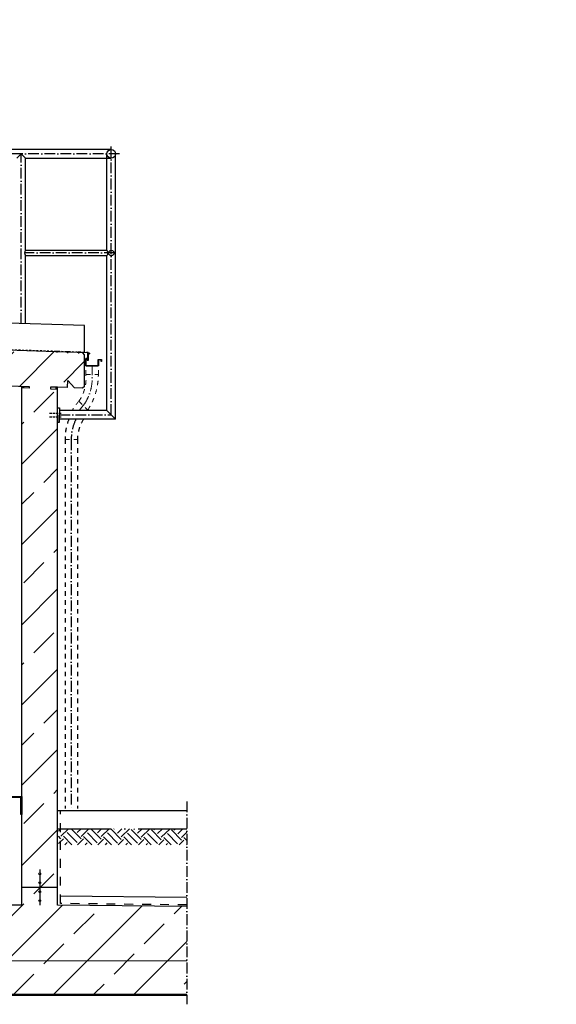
# Model space of a CAD drawing. Header units: millimetres. Extents: x 4747 to 1198744, y 17680 to 73179.
# Tile 305 of 377: x 108955 to 111956, y 50860 to 56368. Entities that reach past the tile are written whole.
import ezdxf

# ---------------------------------------------------------------- set-up
doc = ezdxf.new("R2010")
doc.units = ezdxf.units.MM
doc.linetypes.add('ACAD_ISO10W100', pattern=[18, 12, -3, 0, -3])
doc.linetypes.add('JIS_02_1.0', pattern=[2, 1, -1])
doc.layers.add('Beschriftung', color=7, linetype='Continuous', lineweight=9)
doc.layers.add('Verz. Bandstahl 30x3_5mm im Beton', color=5, linetype='GRENZE1', lineweight=18)
doc.styles.add('LBB3.5M1000', font='isocp.shx', dxfattribs={"height": 3.5})
doc.linetypes.add('GRENZE1', pattern='A,6.35,-2.54,[133,ltypeshp.shx,S=2.54,R=0,X=-2.54,Y=0],-2.54,25.4', length=36.83)
pattern_1 = [(45, (240749.15, 89465.16), (-224.5064, 224.5064), []), (45, (240973.66, 89465.16), (-224.5064, 224.5064), [158.75, -79.375])]

msp = doc.modelspace()

# ---------------------------------------------------------------- hatches: boundary and pattern name
h = msp.add_hatch()
h.set_pattern_fill('ANSI33', color=256, scale=50, style=0)
h.set_pattern_definition([(45, (106564.04, 48335.6), (-224.506, 224.506), []), (45, (106788.54, 48335.6), (-224.506, 224.506), [158.75, -79.375])])
h.paths.add_polyline_path([(104819.58706, 54462.09841), (104819.58706, 54791.95736), (104829.58253, 54801.95283), (105009.39538, 54796.15184), (105019.58706, 54785.96016), (105019.58706, 54655.745), (105029.92042, 54645.41163), (106907.11185, 54584.85099), (106907.11185, 54710.98465), (106927.11185, 54730.98465), (107047.11185, 54730.98465), (107067.11185, 54710.98465), (107067.11185, 54379.58512), (105127.4551, 54442.16099), (105127.13265, 54432.16619), (105167.11185, 54430.8764), (105167.11185, 51415.38512), (108967.11185, 51415.38512), (108967.11185, 54308.28344), (109007.09219, 54306.99362), (109007.41463, 54316.98842), (108067.11185, 54347.32382), (108067.11185, 54710.98465), (108087.11185, 54730.98465), (108207.11185, 54730.98465), (108227.11185, 54710.98465), (108227.11185, 54542.26606), (109307.67874, 54504.40712), (109317.3511, 54494.08988), (109317.3511, 54316.99467), (109307.03385, 54307.32231), (109262.05725, 54308.77332), (109223.36783, 54350.0423), (109222.07805, 54310.0631), (109127.4551, 54313.11576), (109127.13265, 54303.12096), (109167.11185, 54301.83118), (109167.11185, 51415.38512), (109889.84974, 51407.24924), (109889.84974, 50915.38512), (104096.77694, 50915.38512), (104096.77694, 51405.58773), (104967.11185, 51415.38512), (104967.11185, 54437.32867), (105006.76861, 54436.04929), (105007.09105, 54446.04409), (104914.21521, 54449.04038), (104915.50499, 54489.01958), (104874.23601, 54450.33016), (104829.25941, 54451.78117)])
h = msp.add_hatch(color=256)
h.dxf.hatch_style = 1
h.paths.add_polyline_path([(108977.4291, 54317.95579), (108967.11185, 54318.28864), (108967.11185, 54308.28344), (108977.10665, 54307.96099)])
h = msp.add_hatch(color=256)
h.dxf.hatch_style = 1
h.paths.add_polyline_path([(109167.11185, 54311.83638), (109157.11705, 54312.15883), (109156.79461, 54302.16403), (109167.11185, 54301.83118)])
h = msp.add_hatch()
h.set_pattern_fill('EARTH', color=253, scale=12.5, angle=44.35504661, style=0)
h.set_pattern_definition([(44.35505, (146865.1, 48233.28), (1.26356, 112.24609), [79.375, -79.375]), (44.35505, (146844.294, 48254.565), (1.26356, 112.24609), [79.375, -79.375]), (44.35505, (146823.485, 48275.85), (1.26356, 112.24609), [79.375, -79.375]), (134.35505, (146823.64, 48289.88), (-112.24609, 1.26356), [79.375, -79.375]), (134.35505, (146844.93, 48310.69), (-112.24609, 1.26356), [79.375, -79.375]), (134.35505, (146866.21, 48331.5), (-112.24609, 1.26356), [79.375, -79.375])])
h.paths.add_polyline_path([(109889.84974, 51842.05174), (109889.84974, 51752.45834), (109172.52704, 51752.45834), (109172.52704, 51842.05174)])
h = msp.add_hatch()
h.set_pattern_fill('ANSI33', color=256, scale=50, style=0)
h.set_pattern_definition(pattern_1)
h.paths.add_polyline_path([(109072.11185, 51590.55806, -1), (109062.11185, 51590.55806, -1)], flags=17)
h = msp.add_hatch()
h.set_pattern_fill('ANSI33', color=256, scale=50, style=0)
h.set_pattern_definition([(45, (240749.15, 89515.16), (-224.5064, 224.5064), []), (45, (240973.66, 89515.16), (-224.5064, 224.5064), [158.75, -79.375])])
h.paths.add_polyline_path([(109072.11185, 51590.55806, -1), (109062.11185, 51590.55806, -1)], flags=17)
h = msp.add_hatch()
h.set_pattern_fill('ANSI33', color=256, scale=50, style=0)
h.set_pattern_definition(pattern_1)
h.paths.add_polyline_path([(109072.11185, 51540.55806, -1), (109062.11185, 51540.55806, -1)], flags=17)
h = msp.add_hatch()
h.set_pattern_fill('ANSI33', color=256, scale=50, style=0)
h.set_pattern_definition([(45, (240749.15, 89414.82), (-224.5064, 224.5064), []), (45, (240973.66, 89414.82), (-224.5064, 224.5064), [158.75, -79.375])])
h.paths.add_polyline_path([(109072.11185, 51490.21219, -1), (109062.11185, 51490.21219, -1)], flags=17)
h = msp.add_hatch()
h.set_pattern_fill('ANSI33', color=256, scale=50, style=0)
h.set_pattern_definition([(45, (240749.15, 89364.82), (-224.5064, 224.5064), []), (45, (240973.66, 89364.82), (-224.5064, 224.5064), [158.75, -79.375])])
h.paths.add_polyline_path([(109072.11185, 51440.21219, -1), (109062.11185, 51440.21219, -1)], flags=17)

# ---------------------------------------------------------------- linework, layer by layer
for p, q in [((109467.3511, 55642.1855), (108574.16185, 55642.1855)), ((108962.85262, 55618.0355), (108938.70262, 55593.8855)), ((108987.00262, 55593.8855), (108962.85262, 55618.0355)), ((108987.00262, 55593.8855), (109467.3511, 55593.8855)), ((108987.00262, 55077.9855), (108987.00262, 55593.8855)), ((109443.2011, 55077.9855), (109443.2011, 55618.0355)), ((109491.5011, 54133.31678), (109491.5011, 55618.0355)), ((108987.00262, 55077.9855), (109443.2011, 55077.9855)), ((108987.00262, 55048.0855), (109443.2011, 55048.0855)), ((108987.00262, 54667.82903), (108987.00262, 55048.0855)), ((109443.2011, 54181.61678), (109443.2011, 55048.0855)), ((109317.3511, 54657.17156), (108574.16185, 54681.14781)), ((109317.3511, 54510.09508), (109317.3511, 54657.17156)), ((108227.11185, 54542.26606), (109213.48276, 54510.44445)), ((109163.67147, 54509.04986), (109163.7682, 54512.0483)), ((109165.05775, 54505.50066), (109165.38036, 54515.50077)), ((109166.66991, 54508.95313), (109166.76664, 54511.95157)), ((109222.99063, 54507.13615), (109223.08736, 54510.13459)), ((109224.37691, 54503.58695), (109224.69952, 54513.58706)), ((109225.98907, 54507.03942), (109226.0858, 54510.03786)), ((109284.4927, 54505.15201), (109284.58943, 54508.15045)), ((109285.87898, 54501.60281), (109286.2016, 54511.60292)), ((109287.49114, 54505.05528), (109287.58787, 54508.05372)), ((109317.3511, 54494.08988), (109307.67874, 54504.40712)), ((109317.3511, 54316.99467), (109317.3511, 54494.08988)), ((105127.4551, 54442.16099), (109007.41463, 54316.98842)), ((108967.11185, 51415.38512), (108967.11185, 54318.28864)), ((109007.09105, 54306.99366), (108967.11185, 54308.28344)), ((108977.4291, 54317.95579), (108977.10665, 54307.96099)), ((109007.41463, 54316.98842), (109007.09219, 54306.99362)), ((109127.4551, 54313.11576), (109127.13265, 54303.12096)), ((109167.11185, 54311.83638), (109127.4551, 54313.11576)), ((109157.11705, 54312.15883), (109156.79461, 54302.16403)), ((109167.11185, 51415.38512), (109167.11185, 54311.83638)), ((109222.07805, 54310.0631), (109167.11185, 54311.83638)), ((109222.07805, 54310.0631), (109223.36783, 54350.0423)), ((109223.36783, 54350.0423), (109262.05725, 54308.77332)), ((109307.03385, 54307.32231), (109262.05725, 54308.77332)), ((109317.3511, 54316.99467), (109307.03385, 54307.32231)), ((109127.13265, 54303.12096), (109167.11185, 54301.83118)), ((109443.2011, 54181.61678), (109177.11185, 54181.61678)), ((109443.2011, 54181.61678), (109491.5011, 54133.31678)), ((109491.5011, 54133.31678), (109177.11185, 54133.31678)), ((109167.11185, 51944.38512), (109889.84974, 51944.38512)), ((109067.11185, 51615.38512), (109067.11185, 51595.55806)), ((109067.11185, 51585.55806), (109067.11185, 51545.55806)), ((108967.11185, 51515.38512), (109167.11185, 51515.38512)), ((109067.11185, 51535.55806), (109067.11185, 51495.21219)), ((109067.11185, 51485.21219), (109067.11185, 51445.21219)), ((109889.84974, 51457.25241), (109183.22409, 51465.20692)), ((108967.11185, 51415.38512), (107067.11185, 51415.38512)), ((109067.11185, 51435.21219), (109067.11185, 51415.38512)), ((109889.84974, 51407.24924), (109167.11185, 51415.38512)), ((109889.84974, 50915.38512), (104096.77694, 50915.38512)), ((109889.84974, 50910.38512), (104096.77694, 50910.38512))]:
    msp.add_line(p, q)
at = {"linetype": 'ACAD_ISO10W100', "ltscale": 5}
for p, q in [((109467.3511, 54157.46678), (109467.3511, 55669.10042)), ((109513.41625, 55618.0355), (106477.10126, 55618.0355)), ((108962.85262, 54668.60814), (108962.85262, 55618.0355)), ((109487.21265, 55063.0355), (108981.8189, 55063.0355)), ((109177.11185, 54157.46678), (109467.3511, 54157.46678)), ((109889.84974, 51994.38512), (109889.84974, 50860.38512))]:
    msp.add_line(p, q, dxfattribs=at)
at = {"linetype": 'JIS_02_1.0', "ltscale": 10}
for p in [(108229.11185, 54544.20258), (109349.6804, 54497.46028)]:
    msp.add_line(p, (109339.44145, 54508.38189), dxfattribs=at)
at = {"color": 254, "linetype": 'JIS_02_1.0', "lineweight": 9, "ltscale": 25}
for p, q in [((109325.13552, 54383.00726), (109324.90754, 54430.79724)), ((109394.90754, 54383.00726), (109394.90754, 54430.79724)), ((109325.13552, 54383.00726), (109394.90754, 54383.00726)), ((109286.16568, 54233.97917), (109335.50195, 54184.6429))]:
    msp.add_line(p, q, dxfattribs=at)
at = {"color": 253, "linetype": 'ACAD_ISO10W100', "lineweight": 9, "ltscale": 5}
for p, q in [((109359.90754, 54380.79724), (109359.90754, 54430.79724)), ((109310.75321, 54209.39163), (109288.29767, 54181.61678)), ((109310.75321, 54209.39163), (109288.29767, 54181.61678))]:
    msp.add_line(p, q, dxfattribs=at)
at = {"color": 253, "linetype": 'ACAD_ISO10W100'}
for p, q in [((109122.42962, 54167.46678), (109187.61366, 54167.46678)), ((109122.42962, 54147.46678), (109187.61366, 54147.46678))]:
    msp.add_line(p, q, dxfattribs=at)
at = {"color": 254, "linetype": 'JIS_02_1.0', "ltscale": 25}
for p, q in [((109208.50779, 54020.61503), (109208.50779, 51955.99297)), ((109278.27981, 54020.61503), (109278.27981, 51955.99297))]:
    msp.add_line(p, q, dxfattribs=at)
at = {"color": 253, "linetype": 'ACAD_ISO10W100', "ltscale": 5}
msp.add_line((109243.27981, 54020.61503), (109243.27981, 51955.99297), dxfattribs=at)
at = {"linetype": 'JIS_02_1.0', "ltscale": 50}
for p, q in [((109183.22409, 51424.09299), (109183.22409, 51944.38512)), ((109889.84974, 51416.13401), (109183.22409, 51424.09299))]:
    msp.add_line(p, q, dxfattribs=at)
at = {"color": 253, "linetype": 'ACAD_ISO10W100', "ltscale": 25}
msp.add_line((109167.11185, 51842.05174), (109889.84974, 51842.05174), dxfattribs=at)
for points in [[(109336.00224, 54464.47479), (109336.00224, 54503.62969), (109154.44612, 54509.48692), (109154.54286, 54512.48536), (109338.58238, 54506.54801), (109338.58238, 54461.77479), (109332.93267, 54461.79554), (109328.29558, 54470.47479), (109330.99558, 54470.47479), (109334.49558, 54464.47479), (109336.00458, 54464.47479)], [(109167.11185, 54157.46678), (109167.11185, 54197.46678), (109177.11185, 54197.46678), (109177.11185, 54157.46678)], [(109167.11185, 54157.46678), (109167.11185, 54117.46678), (109177.11185, 54117.46678), (109177.11185, 54157.46678)], [(108962.11185, 52022.4221), (108967.11185, 52022.4221), (108967.11185, 51922.4221), (108962.11185, 51922.4221), (108962.11185, 52017.4221), (108867.11185, 52017.4221), (108867.11185, 52022.4221), (108967.11185, 52022.4221), (108967.11185, 52017.4221)]]:
    msp.add_lwpolyline(points)
msp.add_lwpolyline([(109325.60754, 54431.72872), (109394.20754, 54431.72872), (109394.20754, 54466.72872), (109411.60754, 54466.72872), (109411.60754, 54456.02872), (109410.90754, 54456.02872), (109410.90754, 54466.02872), (109394.90754, 54466.02872), (109394.90754, 54431.02872), (109324.90754, 54431.02872), (109324.90754, 54473.72872), (109335.60754, 54473.72872), (109335.60754, 54465.02872), (109334.90754, 54465.02872), (109334.90754, 54473.02872), (109325.60754, 54473.02872)], close=True)
for centre, radius in [((109467.3511, 55618.0355), 24.15), ((109467.3511, 55063.0355), 14.95), ((109067.11185, 51590.55806), 5), ((109067.11185, 51540.55806), 5), ((109067.11185, 51490.21219), 5), ((109067.11185, 51440.21219), 5)]:
    msp.add_circle(centre, radius)
for centre, start, end in [((109005.9689, 55063.0355), 141.75338012, 218.24661988), ((109424.23481, 55063.0355), 321.75338012, 38.24661988)]:
    msp.add_arc(centre, 24.15, start, end)
at = {"color": 254, "linetype": 'JIS_02_1.0', "lineweight": 9, "ltscale": 25}
for centre, radius, start, end in [((109100.85117, 54362.04688), 225.26164, 325.35230535, 5.33903842), ((109029.09023, 54384.4837), 365.82029, 326.88772997, 359.76875496), ((109563.04143, 53996.24548), 365.08445, 139.34785413, 149.48598509)]:
    msp.add_arc(centre, radius, start, end, dxfattribs=at)
at = {"color": 253, "linetype": 'ACAD_ISO10W100', "lineweight": 9, "ltscale": 5}
msp.add_arc((109097.13912, 54363.63654), 263.48144, 324.16797798, 4.21609473, dxfattribs=at)
at = {"color": 254, "linetype": 'JIS_02_1.0', "ltscale": 25}
for centre, radius, start in [((109514.75779, 54020.61503), 306.25, 158.40732211), ((109484.52981, 54020.61503), 206.25, 146.87737284)]:
    msp.add_arc(centre, radius, start, 180, dxfattribs=at)
at = {"color": 253, "linetype": 'ACAD_ISO10W100', "ltscale": 5}
msp.add_arc((109499.52981, 54020.61503), 256.25, 153.90813094, 180, dxfattribs=at)
at = {"layer": 'Verz. Bandstahl 30x3_5mm im Beton', "ltscale": 15}
msp.add_line((104096.77694, 51102.70919), (109889.84974, 51102.70919), dxfattribs=at)

# ---------------------------------------------------------------- texts
at = {"layer": 'Beschriftung', "insert": (94628.99696, 56293.05956), "char_height": 150, "width": 1682.9463594, "attachment_point": 1, "style": 'LBB3.5M1000', "bg_fill": 2}
msp.add_mtext('\\pi387.94;{\\fArial|b1|i0|c0|p34;SECTION\\L\\P\\pi383.65;\\fArial|b1|i1|c0|p34;\\lSCHNITT}', dxfattribs=at)

# ---------------------------------------------------------------- next in the draw order: texts
at = {"insert": (107503.31914, 53937.54468), "char_height": 200, "width": 602.3620889, "attachment_point": 1, "style": 'LBB3.5M1000', "bg_fill": 2}
msp.add_mtext('\\pi36.311;{\\fArial|b1|i0|c0|p34;(EX)}', dxfattribs=at)
at = {"layer": 'Beschriftung', "insert": (105440.70077, 56293.05956), "char_height": 150, "width": 1682.9463594, "attachment_point": 1, "style": 'LBB3.5M1000', "bg_fill": 2}
msp.add_mtext('\\pi387.94;{\\fArial|b1|i0|c0|p34;SECTION\\L\\P\\pi383.65;\\fArial|b1|i1|c0|p34;\\lSCHNITT}', dxfattribs=at)

# ---------------------------------------------------------------- next in the draw order: linework, layer by layer
at = {"color": 254, "linetype": 'JIS_02_1.0', "lineweight": 9, "ltscale": 25}
msp.add_line((109208.50779, 54020.61503), (109278.27981, 54020.61503), dxfattribs=at)

# ---------------------------------------------------------------- next in the draw order: texts
at = {"layer": 'Beschriftung', "insert": (65492.4925, 56293.05956), "char_height": 150, "width": 1682.9463594, "attachment_point": 1, "style": 'LBB3.5M1000', "bg_fill": 2}
msp.add_mtext('\\pi387.94;{\\fArial|b1|i0|c0|p34;SECTION\\L\\P\\pi383.65;\\fArial|b1|i1|c0|p34;\\lSCHNITT}', dxfattribs=at)

# ---------------------------------------------------------------- next in the draw order: texts
at = {"layer": 'Beschriftung', "insert": (76304.19632, 56293.05956), "char_height": 150, "width": 1682.9463594, "attachment_point": 1, "style": 'LBB3.5M1000', "bg_fill": 2}
msp.add_mtext('\\pi387.94;{\\fArial|b1|i0|c0|p34;SECTION\\L\\P\\pi383.65;\\fArial|b1|i1|c0|p34;\\lSCHNITT}', dxfattribs=at)

doc.saveas('drawing.dxf')
